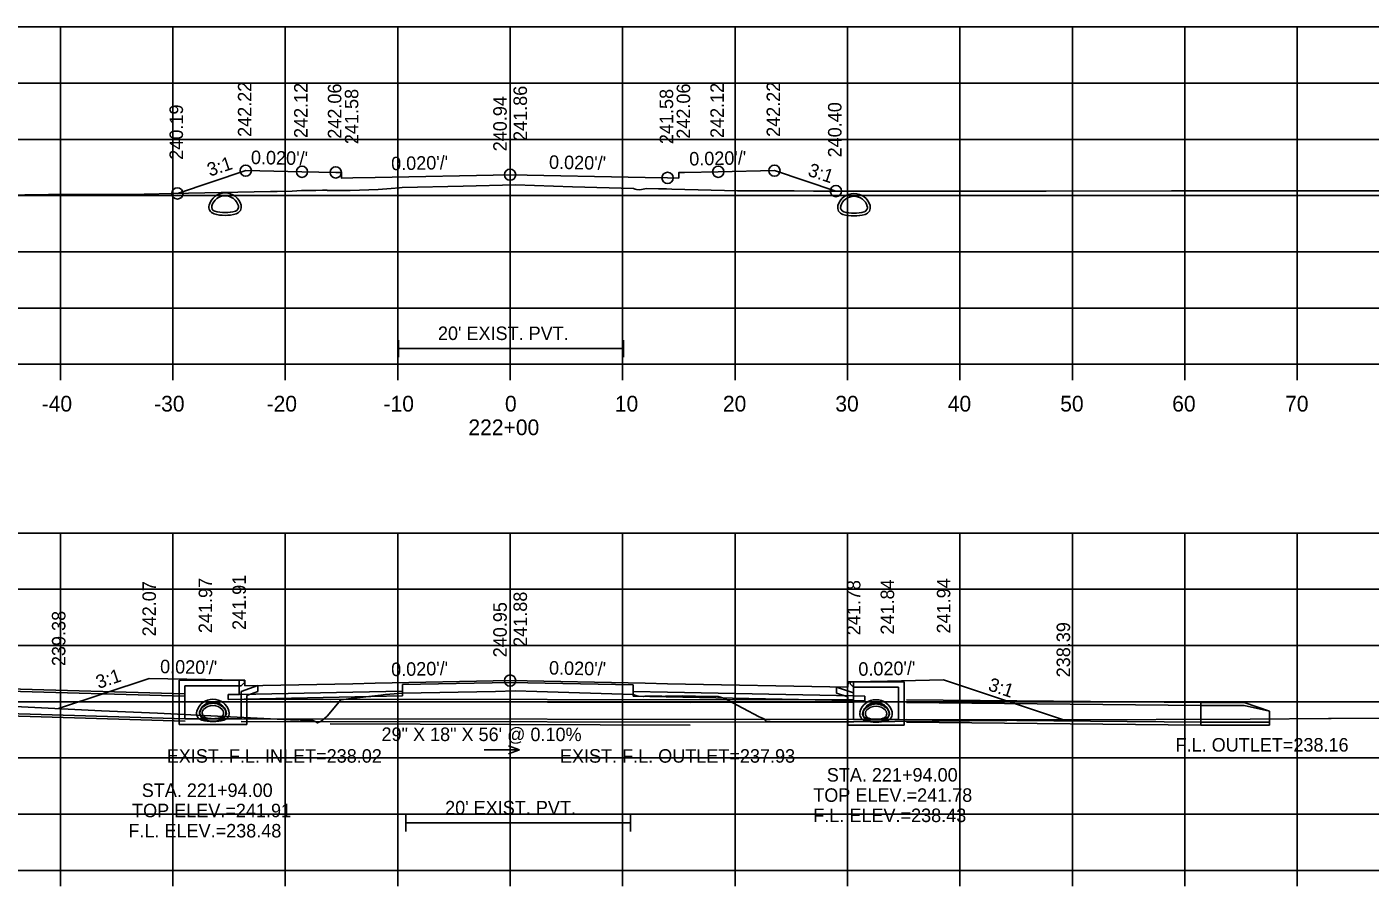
# Model space of a CAD drawing. Extents: x 1369627 to 1374022, y 380035 to 398173.
# Drawn here: x 1372843.2 to 1372962.7, y 385193.6 to 385270 of the extents above; entities that cross this region are included whole.
import ezdxf

# ---------------------------------------------------------------- set-up
doc = ezdxf.new("R2010")
doc.units = 0
for name, color, linetype in [('Default', 7, 'Continuous'), ('R_Alt Surface', 7, 'Continuous'), ('R_Axis', 7, 'Continuous'), ('R_Axis Annot', 7, 'Continuous'), ('R_Border Notes', 7, 'Continuous'), ('R_Draft', 7, 'Continuous'), ('R_Exist Surface', 7, 'Continuous'), ('R_Fin Surface', 7, 'Continuous'), ('R_Grid', 7, 'Continuous'), ('R_No Plot', 7, 'Continuous'), ('R_Water', 7, 'Continuous'), ('R_Water Annot', 7, 'Continuous'), ('R_Xsect Elev', 7, 'Continuous'), ('R_Xsect Slope', 7, 'Continuous')]:
    doc.layers.add(name, color=color, linetype=linetype)

msp = doc.modelspace()

# ---------------------------------------------------------------- linework, layer by layer
at = {"layer": 'Default'}
for p, q in [((1372876.29, 385240.6), (1372876.29, 385242.1)), ((1372896.29, 385240.6), (1372896.29, 385242.1)), ((1372876.29, 385241.35), (1372896.29, 385241.35)), ((1372876.92, 385198.42), (1372876.92, 385199.92)), ((1372876.92, 385199.17), (1372896.92, 385199.17)), ((1372896.92, 385198.42), (1372896.92, 385199.92))]:
    msp.add_line(p, q, dxfattribs=at)
at = {"layer": 'R_Alt Surface'}
for p, q in [((1372862.11, 385211.86), (1372862.12, 385210.6)), ((1372876.63, 385210.89), (1372872.21, 385210.8)), ((1372876.63, 385211.47), (1372886.21, 385211.66)), ((1372876.63, 385210.89), (1372876.63, 385211.47)), ((1372876.63, 385210.47), (1372876.63, 385210.89)), ((1372886.21, 385211.66), (1372897.15, 385211.45)), ((1372897.15, 385211.45), (1372897.15, 385210.86)), ((1372897.15, 385210.86), (1372900.21, 385210.8)), ((1372897.15, 385210.45), (1372897.15, 385210.86)), ((1372916.75, 385210.47), (1372916.76, 385211.73)), ((1372862.12, 385210.6), (1372861.12, 385210.58)), ((1372861.12, 385210.58), (1372861.12, 385210.16)), ((1372861.12, 385210.16), (1372876.63, 385210.47)), ((1372872.21, 385210.8), (1372862.13, 385210.6)), ((1372917.75, 385210.03), (1372897.15, 385210.45)), ((1372900.21, 385210.8), (1372916.75, 385210.47)), ((1372916.75, 385210.47), (1372917.75, 385210.45)), ((1372917.75, 385210.45), (1372917.75, 385210.03))]:
    msp.add_line(p, q, dxfattribs=at)
at = {"layer": 'R_Axis'}
for p, q in [((1372736.21, 385239.95), (1373036.21, 385239.95)), ((1372846.21, 385238.55), (1372846.21, 385239.95)), ((1372856.21, 385238.55), (1372856.21, 385239.95)), ((1372866.21, 385238.55), (1372866.21, 385239.95)), ((1372876.21, 385238.55), (1372876.21, 385239.95)), ((1372886.21, 385238.55), (1372886.21, 385239.95)), ((1372896.21, 385238.55), (1372896.21, 385239.95)), ((1372906.21, 385238.55), (1372906.21, 385239.95)), ((1372916.21, 385238.55), (1372916.21, 385239.95)), ((1372926.21, 385238.55), (1372926.21, 385239.95)), ((1372936.21, 385238.55), (1372936.21, 385239.95)), ((1372946.21, 385238.55), (1372946.21, 385239.95)), ((1372956.21, 385238.55), (1372956.21, 385239.95)), ((1372736.21, 385194.95), (1373036.21, 385194.95)), ((1372846.21, 385193.55), (1372846.21, 385194.95)), ((1372856.21, 385193.55), (1372856.21, 385194.95)), ((1372866.21, 385193.55), (1372866.21, 385194.95)), ((1372876.21, 385193.55), (1372876.21, 385194.95)), ((1372886.21, 385193.55), (1372886.21, 385194.95)), ((1372896.21, 385193.55), (1372896.21, 385194.95)), ((1372906.21, 385193.55), (1372906.21, 385194.95)), ((1372916.21, 385193.55), (1372916.21, 385194.95)), ((1372926.21, 385193.55), (1372926.21, 385194.95)), ((1372936.21, 385193.55), (1372936.21, 385194.95)), ((1372946.21, 385193.55), (1372946.21, 385194.95)), ((1372956.21, 385193.55), (1372956.21, 385194.95))]:
    msp.add_line(p, q, dxfattribs=at)
at = {"layer": 'R_Draft'}
for p, q in [((1372947.65, 385209.87), (1372947.65, 385209.62)), ((1372951.48, 385209.87), (1372947.65, 385209.87)), ((1372951.48, 385209.87), (1372953.73, 385209.12)), ((1372947.65, 385209.62), (1372947.65, 385208.12)), ((1372951.48, 385209.62), (1372947.65, 385209.62)), ((1372951.48, 385209.62), (1372953.73, 385209.12)), ((1372953.73, 385208.12), (1372953.73, 385209.12)), ((1372947.65, 385208.12), (1372947.65, 385207.87)), ((1372947.65, 385208.12), (1372953.73, 385208.12)), ((1372947.65, 385207.87), (1372953.73, 385207.87)), ((1372953.73, 385208.12), (1372953.73, 385207.87))]:
    msp.add_line(p, q, dxfattribs=at)
at = {"layer": 'R_Exist Surface'}
for points in [[(1372836.64, 385254.93), (1372845.16, 385255.04), (1372852.36, 385255.04), (1372857.61, 385255.17), (1372864.9, 385255.31), (1372865.5, 385255.32), (1372866.84, 385255.35), (1372867.67, 385255.4), (1372868.93, 385255.41), (1372869.53, 385255.42), (1372869.92, 385255.42), (1372869.98, 385255.41), (1372871.99, 385255.4), (1372873.63, 385255.45), (1372874.46, 385255.5), (1372875.63, 385255.59), (1372876.38, 385255.65), (1372876.62, 385255.68), (1372882.04, 385255.79), (1372886.69, 385255.9), (1372891.76, 385255.74), (1372897.17, 385255.57), (1372897.32, 385255.51), (1372897.45, 385255.48), (1372897.74, 385255.46), (1372898.34, 385255.57), (1372899.4, 385255.56), (1372900.13, 385255.54), (1372900.59, 385255.53), (1372906.44, 385255.38), (1372911.47, 385255.37), (1372913.19, 385255.35), (1372921.23, 385255.35), (1372932.71, 385255.35), (1372933.88, 385255.36), (1372945.02, 385255.37), (1372946.53, 385255.37), (1372948.1, 385255.37), (1372959.17, 385255.38), (1372961.08, 385255.38), (1372971.81, 385255.39)], [(1372841.57, 385209.56), (1372849.88, 385209.15), (1372854.85, 385208.94), (1372866.68, 385208.34), (1372867.41, 385208.35), (1372867.5, 385208.37), (1372867.61, 385208.3), (1372868.65, 385208.28), (1372868.87, 385208.19), (1372869.08, 385208.07), (1372869.36, 385208.2), (1372869.51, 385208.31), (1372869.93, 385208.68), (1372871.14, 385210.11), (1372872.07, 385210.23), (1372874.72, 385210.54), (1372875.12, 385210.58), (1372876.27, 385210.67), (1372876.63, 385210.7), (1372884.9, 385210.87), (1372886.66, 385210.92), (1372888.58, 385210.85), (1372897.15, 385210.59), (1372897.39, 385210.49), (1372897.6, 385210.45), (1372898.05, 385210.41), (1372898.18, 385210.44), (1372899.7, 385210.43), (1372899.99, 385210.41), (1372900.06, 385210.43), (1372901.55, 385210.48), (1372902.69, 385210.45), (1372904.7, 385210.4), (1372905.38, 385210.21), (1372905.45, 385210.16), (1372908.36, 385208.61), (1372908.8, 385208.43), (1372908.98, 385208.23), (1372909.68, 385208.16), (1372915, 385208.16), (1372920.42, 385208.2), (1372933.69, 385208.31), (1372934.15, 385208.34), (1372935.27, 385208.34), (1372952.02, 385208.41), (1372958.99, 385208.45), (1372959.23, 385208.45), (1372982.75, 385208.58)]]:
    msp.add_lwpolyline(points, dxfattribs=at)
at = {"layer": 'R_Fin Surface'}
for p, q in [((1372846.06, 385209.34), (1372854.11, 385212.02)), ((1372854.11, 385212.02), (1372859.11, 385211.92)), ((1372859.11, 385211.92), (1372862.11, 385211.86)), ((1372862.11, 385211.86), (1372862.61, 385211.86)), ((1372862.61, 385211.86), (1372862.62, 385211.36)), ((1372862.62, 385211.36), (1372872.21, 385211.55)), ((1372872.21, 385211.55), (1372874.21, 385211.59)), ((1372874.21, 385211.59), (1372886.21, 385211.83)), ((1372886.21, 385211.83), (1372898.21, 385211.59)), ((1372898.21, 385211.59), (1372900.21, 385211.55)), ((1372900.21, 385211.55), (1372916.25, 385211.23)), ((1372916.25, 385211.23), (1372916.26, 385211.73)), ((1372916.26, 385211.73), (1372916.76, 385211.73)), ((1372916.76, 385211.73), (1372919.76, 385211.79)), ((1372919.76, 385211.79), (1372924.76, 385211.89)), ((1372924.76, 385211.89), (1372935.41, 385208.34))]:
    msp.add_line(p, q, dxfattribs=at)
msp.add_lwpolyline([(1372856.62, 385255.14), (1372862.7, 385257.17), (1372867.7, 385257.07), (1372870.7, 385257.01), (1372871.2, 385257.01), (1372871.21, 385256.51), (1372872.21, 385256.53), (1372874.21, 385256.57), (1372886.21, 385256.81), (1372898.21, 385256.57), (1372900.21, 385256.53), (1372901.21, 385256.51), (1372901.22, 385257.01), (1372901.72, 385257.01), (1372904.72, 385257.07), (1372909.72, 385257.17), (1372915.18, 385255.35)], dxfattribs=at)
at = {"layer": 'R_Grid'}
for p, q in [((1372736.21, 385269.95), (1373036.21, 385269.95)), ((1372846.21, 385239.95), (1372846.21, 385269.95)), ((1372856.21, 385239.95), (1372856.21, 385269.95)), ((1372866.21, 385239.95), (1372866.21, 385269.95)), ((1372876.21, 385239.95), (1372876.21, 385269.95)), ((1372886.21, 385239.95), (1372886.21, 385269.95)), ((1372896.21, 385239.95), (1372896.21, 385269.95)), ((1372906.21, 385239.95), (1372906.21, 385269.95)), ((1372916.21, 385239.95), (1372916.21, 385269.95)), ((1372926.21, 385239.95), (1372926.21, 385269.95)), ((1372936.21, 385239.95), (1372936.21, 385269.95)), ((1372946.21, 385239.95), (1372946.21, 385269.95)), ((1372956.21, 385239.95), (1372956.21, 385269.95)), ((1372736.21, 385264.95), (1373036.21, 385264.95)), ((1372736.21, 385259.95), (1373036.21, 385259.95)), ((1372736.21, 385254.95), (1373036.21, 385254.95)), ((1372736.21, 385249.95), (1373036.21, 385249.95)), ((1372736.21, 385244.95), (1373036.21, 385244.95)), ((1372736.21, 385239.95), (1373036.21, 385239.95)), ((1372736.21, 385224.95), (1373036.21, 385224.95)), ((1372846.21, 385194.95), (1372846.21, 385224.95)), ((1372856.21, 385194.95), (1372856.21, 385224.95)), ((1372866.21, 385194.95), (1372866.21, 385224.95)), ((1372876.21, 385194.95), (1372876.21, 385224.95)), ((1372886.21, 385194.95), (1372886.21, 385224.95)), ((1372896.21, 385194.95), (1372896.21, 385224.95)), ((1372906.21, 385194.95), (1372906.21, 385224.95)), ((1372916.21, 385194.95), (1372916.21, 385224.95)), ((1372926.21, 385194.95), (1372926.21, 385224.95)), ((1372936.21, 385194.95), (1372936.21, 385224.95)), ((1372946.21, 385194.95), (1372946.21, 385224.95)), ((1372956.21, 385194.95), (1372956.21, 385224.95)), ((1372736.21, 385219.95), (1373036.21, 385219.95)), ((1372736.21, 385214.95), (1373036.21, 385214.95)), ((1372736.21, 385209.95), (1373036.21, 385209.95)), ((1372736.21, 385204.95), (1373036.21, 385204.95)), ((1372736.21, 385199.95), (1373036.21, 385199.95)), ((1372736.21, 385194.95), (1373036.21, 385194.95))]:
    msp.add_line(p, q, dxfattribs=at)
at = {"layer": 'R_No Plot'}
for p, q in [((1372826.41, 385211.54), (1372857.3, 385210.64)), ((1372862.28, 385210.18), (1372916.75, 385210.13)), ((1372921.47, 385210.12), (1372947.65, 385209.87)), ((1372823.9, 385209.2), (1372857.3, 385208.23)), ((1372862.28, 385208.18), (1372916.75, 385208.13)), ((1372921.47, 385208.12), (1372947.65, 385207.87))]:
    msp.add_line(p, q, dxfattribs=at)
for centre in [(1372862.7, 385257.17), (1372867.7, 385257.07), (1372870.7, 385257.01), (1372904.72, 385257.07), (1372909.72, 385257.17), (1372886.21, 385256.81), (1372900.21, 385256.53), (1372856.62, 385255.14), (1372915.18, 385255.35), (1372886.21, 385211.83)]:
    msp.add_circle(centre, 0.5, dxfattribs=at)
at = {"layer": 'R_Water'}
for p, q in [((1372826.4, 385211.33), (1372857.3, 385210.43)), ((1372856.78, 385211.86), (1372862.53, 385211.86)), ((1372856.78, 385210.36), (1372856.78, 385211.86)), ((1372857.28, 385210.36), (1372857.28, 385211.36)), ((1372857.28, 385211.36), (1372862.28, 385211.36)), ((1372862.61, 385211.7), (1372862.28, 385211.36)), ((1372863.78, 385211.38), (1372862.28, 385210.86)), ((1372862.28, 385210.36), (1372862.28, 385210.86)), ((1372862.61, 385211.7), (1372862.53, 385211.86)), ((1372863.78, 385210.85), (1372862.78, 385210.51)), ((1372915.25, 385211.25), (1372916.75, 385210.73)), ((1372916.42, 385211.57), (1372916.5, 385211.73)), ((1372916.42, 385211.57), (1372916.75, 385211.23)), ((1372921.25, 385211.73), (1372916.5, 385211.73)), ((1372920.75, 385211.23), (1372916.75, 385211.23)), ((1372920.75, 385210.23), (1372920.75, 385211.23)), ((1372921.25, 385210.23), (1372921.25, 385211.73)), ((1372862.28, 385209.93), (1372916.75, 385209.88)), ((1372862.78, 385210.36), (1372862.78, 385210.51)), ((1372870.22, 385209.97), (1372902.22, 385209.88)), ((1372915.25, 385210.72), (1372916.25, 385210.38)), ((1372916.25, 385210.23), (1372916.25, 385210.38)), ((1372916.75, 385210.23), (1372916.75, 385210.73)), ((1372921.47, 385209.87), (1372947.65, 385209.62)), ((1372823.9, 385209.41), (1372857.3, 385208.43)), ((1372862.28, 385208.43), (1372916.75, 385208.38)), ((1372870.21, 385207.97), (1372902.21, 385207.88)), ((1372920.75, 385208.38), (1372935.41, 385208.34)), ((1372921.47, 385208.37), (1372947.65, 385208.12))]:
    msp.add_line(p, q, dxfattribs=at)
for points in [[(1372863.78, 385210.85), (1372863.78, 385211.38)], [(1372915.25, 385210.72), (1372915.25, 385211.25)], [(1372862.78, 385210.36), (1372862.78, 385207.93), (1372859.78, 385207.93), (1372856.78, 385207.93), (1372856.78, 385210.36)], [(1372862.28, 385210.36), (1372862.28, 385208.43), (1372859.78, 385208.43), (1372857.28, 385208.43), (1372857.28, 385210.36)], [(1372921.25, 385210.23), (1372921.25, 385207.88), (1372918.75, 385207.88), (1372916.25, 385207.88), (1372916.25, 385210.23)], [(1372920.75, 385210.23), (1372920.75, 385208.38), (1372918.75, 385208.38), (1372916.75, 385208.38), (1372916.75, 385210.23)]]:
    msp.add_lwpolyline(points, dxfattribs=at)
for centre, radius, start, end in [((1372860.86, 385253.71), 1.48, 15.5772, 164.4228), ((1372916.79, 385253.66), 1.48, 15.5772, 164.4228), ((1372860.05, 385253.94), 0.635, 164.4228, 254.3087), ((1372860.05, 385253.94), 0.385, 164.4228, 254.3087), ((1372860.86, 385253.71), 1.23, 15.5772, 164.4228), ((1372861.67, 385253.94), 0.385, 285.6913, 15.5772), ((1372861.67, 385253.94), 0.635, 285.6913, 15.5772), ((1372915.98, 385253.89), 0.635, 164.4228, 254.3087), ((1372915.98, 385253.89), 0.385, 164.4228, 254.3087), ((1372916.79, 385253.66), 1.23, 15.5772, 164.4228), ((1372917.61, 385253.89), 0.385, 285.6913, 15.5772), ((1372917.61, 385253.89), 0.635, 285.6913, 15.5772), ((1372860.86, 385256.83), 3.64, 254.3087, 285.6913), ((1372860.86, 385256.83), 3.39, 254.3087, 285.6913), ((1372916.79, 385256.78), 3.64, 254.3087, 285.6913), ((1372916.79, 385256.78), 3.39, 254.3087, 285.6913), ((1372859.78, 385208.7), 1.48, 15.5772, 164.4228), ((1372859.78, 385208.7), 1.23, 15.5772, 164.4228), ((1372859.78, 385208.46), 1.35, 43.6485, 136.3515), ((1372918.75, 385208.65), 1.48, 15.5772, 164.4228), ((1372918.75, 385208.65), 1.23, 15.5772, 164.4228), ((1372918.75, 385208.4), 1.35, 43.6485, 136.3515), ((1372858.96, 385208.93), 0.635, 164.4228, 254.3087), ((1372858.96, 385208.93), 0.385, 164.4228, 254.3087), ((1372859.26, 385208.95), 0.646, 136.3515, 253.9529), ((1372859.26, 385208.95), 0.438, 136.3515, 253.9529), ((1372859.78, 385211.82), 3.39, 254.3087, 285.6913), ((1372859.78, 385208.46), 1.15, 43.6485, 136.3515), ((1372859.78, 385210.73), 2.29, 253.9529, 286.0471), ((1372860.29, 385208.95), 0.438, 286.0471, 43.6485), ((1372860.29, 385208.95), 0.646, 286.0471, 43.6485), ((1372860.59, 385208.93), 0.385, 285.6913, 15.5772), ((1372860.59, 385208.93), 0.635, 285.6913, 15.5772), ((1372917.94, 385208.88), 0.635, 164.4228, 254.3087), ((1372917.94, 385208.88), 0.385, 164.4228, 254.3087), ((1372918.24, 385208.89), 0.646, 136.3515, 253.9529), ((1372918.24, 385208.89), 0.438, 136.3515, 253.9529), ((1372918.75, 385211.77), 3.39, 254.3087, 285.6913), ((1372918.75, 385208.4), 1.15, 43.6485, 136.3515), ((1372918.75, 385210.68), 2.29, 253.9529, 286.0471), ((1372919.26, 385208.89), 0.438, 286.0471, 43.6485), ((1372919.26, 385208.89), 0.646, 286.0471, 43.6485), ((1372919.56, 385208.88), 0.385, 285.6913, 15.5772), ((1372919.56, 385208.88), 0.635, 285.6913, 15.5772), ((1372859.78, 385211.82), 3.64, 254.3087, 285.6913), ((1372859.78, 385210.73), 2.5, 253.9529, 286.0471), ((1372918.75, 385211.77), 3.64, 254.3087, 285.6913), ((1372918.75, 385210.68), 2.5, 253.9529, 286.0471)]:
    msp.add_arc(centre, radius, start, end, dxfattribs=at)
at = {"layer": 'R_Water Annot'}
for p, q in [((1372883.89, 385205.68), (1372887.03, 385205.68)), ((1372887.03, 385205.68), (1372886.07, 385206.03)), ((1372887.03, 385205.68), (1372886.07, 385205.33))]:
    msp.add_line(p, q, dxfattribs=at)
at = {"layer": 'R_Xsect Elev'}
for p, q in [((1372886.21, 385255.89), (1372886.21, 385265.89)), ((1372886.21, 385210.9), (1372886.21, 385220.9))]:
    msp.add_line(p, q, dxfattribs=at)

# ---------------------------------------------------------------- texts
at = {"layer": 'R_Axis Annot'}
for s, height, p in [("20' EXIST. PVT.", 1.2, (1372879.79, 385242.11)), ('-40', 1.4, (1372844.55, 385235.75)), ('-30', 1.4, (1372854.55, 385235.75)), ('-20', 1.4, (1372864.55, 385235.75)), ('-10', 1.4, (1372874.95, 385235.75)), ('0', 1.4, (1372885.75, 385235.75)), ('10', 1.4, (1372895.52, 385235.75)), ('20', 1.4, (1372905.13, 385235.75)), ('30', 1.4, (1372915.13, 385235.75)), ('40', 1.4, (1372925.13, 385235.75)), ('50', 1.4, (1372935.13, 385235.75)), ('60', 1.4, (1372945.09, 385235.75)), ('70', 1.4, (1372955.13, 385235.75)), ('222+00', 1.4, (1372882.5, 385233.65)), ("20' EXIST. PVT.", 1.2, (1372880.43, 385199.93))]:
    msp.add_text(s, height=height, dxfattribs=at).set_placement(p)
at = {"layer": 'R_Border Notes'}
for s, p in [('F.L. OUTLET=238.16', (1372945.39, 385205.52)), ('EXIST. F.L. INLET=238.02', (1372855.67, 385204.53)), ('EXIST. F.L. OUTLET=237.93', (1372890.64, 385204.53))]:
    msp.add_text(s, height=1.2, dxfattribs=at).set_placement(p)
at = {"layer": 'R_Water Annot'}
msp.add_text('29" X 18" X 56\' @ 0.10%', height=1.2, rotation=359.9427, dxfattribs=at).set_placement((1372874.77, 385206.46))
for s, p in [('STA. 221+94.00', (1372914.37, 385202.85)), ('STA. 221+94.00', (1372853.45, 385201.48)), ('TOP ELEV.=241.78', (1372913.17, 385201.05)), ('TOP ELEV.=241.91', (1372852.59, 385199.68)), ('F.L. ELEV.=238.43', (1372913.17, 385199.25)), ('F.L. ELEV.=238.48', (1372852.26, 385197.88))]:
    msp.add_text(s, height=1.2, dxfattribs=at).set_placement(p)
at = {"layer": 'R_Xsect Elev'}
for s, p in [('242.22', (1372863.2, 385260.17)), ('242.12', (1372868.2, 385260.07)), ('242.06', (1372871.2, 385260.01)), ('241.86', (1372887.71, 385259.81)), ('242.06', (1372902.22, 385260.01)), ('242.12', (1372905.22, 385260.07)), ('242.22', (1372910.22, 385260.17)), ('241.58', (1372872.71, 385259.53)), ('240.94', (1372885.91, 385258.89)), ('241.58', (1372900.71, 385259.53)), ('240.19', (1372857.12, 385258.14)), ('240.40', (1372915.68, 385258.35)), ('242.07', (1372854.71, 385215.76)), ('241.97', (1372859.71, 385216.05)), ('241.91', (1372862.71, 385216.33)), ('241.78', (1372917.36, 385215.86)), ('241.84', (1372920.36, 385215.92)), ('241.94', (1372925.36, 385216.02)), ('241.88', (1372887.71, 385214.83)), ('240.95', (1372885.91, 385213.9)), ('239.38', (1372846.66, 385213.12)), ('238.39', (1372936.01, 385212.12))]:
    msp.add_text(s, height=1.2, rotation=90, dxfattribs=at).set_placement(p)
at = {"layer": 'R_Xsect Slope'}
for s, rotation, p in [("0.020'/'", 358.8542, (1372863.15, 385257.76)), ("0.020'/'", 1.1458, (1372902.15, 385257.62)), ('3:1', 18.4332, (1372859.5, 385256.63)), ("0.020'/'", 1.1458, (1372875.64, 385257.2)), ("0.020'/'", 358.8542, (1372889.66, 385257.34)), ('3:1', 341.5668, (1372912.61, 385256.74)), ("0.020'/'", 358.8542, (1372855.07, 385212.49)), ("0.020'/'", 1.1458, (1372875.64, 385212.22)), ("0.020'/'", 358.8542, (1372889.66, 385212.37)), ("0.020'/'", 1.1458, (1372917.19, 385212.25)), ('3:1', 18.4332, (1372849.61, 385211.08)), ('3:1', 341.5668, (1372928.64, 385210.99))]:
    msp.add_text(s, height=1.2, rotation=rotation, dxfattribs=at).set_placement(p)

doc.saveas('drawing.dxf')
